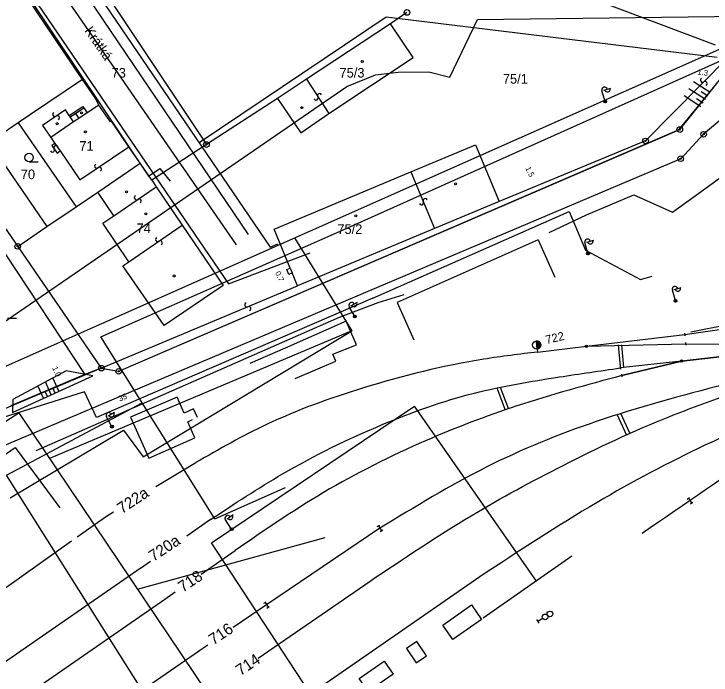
# Model space of a CAD drawing. Extents: x -469926 to -462499, y -1098642 to -1092733.
# Drawn here: x -464126.4 to -464002.9, y -1094479.7 to -1094362.6 of the extents above; entities that cross this region are included whole.
import ezdxf

# ---------------------------------------------------------------- set-up
doc = ezdxf.new("R2010")
doc.units = 0
for name, color, linetype in [('Vrstva 1', 7, 'Continuous'), ('Vrstva 10', 7, 'Continuous'), ('Vrstva 12', 7, 'Continuous'), ('Vrstva 14', 7, 'Continuous'), ('Vrstva 16', 7, 'Continuous'), ('Vrstva 18', 7, 'Continuous'), ('Vrstva 2', 7, 'Continuous'), ('Vrstva 20', 7, 'Continuous'), ('Vrstva 24', 7, 'Continuous'), ('Vrstva 25', 7, 'Continuous'), ('Vrstva 29', 7, 'Continuous'), ('Vrstva 4', 7, 'Continuous'), ('Vrstva 40', 7, 'Continuous'), ('Vrstva 42', 7, 'Continuous'), ('Vrstva 50', 7, 'Continuous'), ('Vrstva 51', 7, 'Continuous'), ('Vrstva 52', 7, 'Continuous'), ('Vrstva 55', 7, 'Continuous'), ('Vrstva 6', 7, 'Continuous'), ('Vrstva 62', 7, 'Continuous'), ('Vrstva 8', 7, 'Continuous')]:
    doc.layers.add(name, color=color, linetype=linetype)

msp = doc.modelspace()

# ---------------------------------------------------------------- linework, layer by layer
at = {"layer": 'Vrstva 1'}
for p, q in [((-464002.12, -1094368.13), (-464051.73, -1094349.36)), ((-464115.44, -1094350.88), (-464102.31, -1094370.64)), ((-464114.26, -1094374.17), (-464124.62, -1094358.81)), ((-464056.77, -1094362.32), (-464059.71, -1094364.31)), ((-464059.71, -1094364.31), (-464074.59, -1094374.16)), ((-464055.69, -1094370.28), (-464059.71, -1094364.31)), ((-464102.31, -1094370.64), (-464092.29, -1094385.71)), ((-464070.6, -1094380.21), (-464055.69, -1094370.28)), ((-464114.26, -1094374.17), (-464123.45, -1094380.39)), ((-464111.9, -1094377.62), (-464114.26, -1094374.17)), ((-464074.59, -1094374.16), (-464079.68, -1094377.53)), ((-464008.43, -1094383.06), (-464002.34, -1094375.52)), ((-464111.35, -1094378.73), (-464111.9, -1094377.62)), ((-464079.68, -1094377.53), (-464092.29, -1094385.71)), ((-464079.68, -1094377.53), (-464075.58, -1094383.62)), ((-464109.29, -1094381.69), (-464111.35, -1094378.73)), ((-464123.45, -1094380.39), (-464125.65, -1094381.88)), ((-464075.58, -1094383.62), (-464070.6, -1094380.21)), ((-464125.65, -1094381.88), (-464130.79, -1094385.35)), ((-464125.65, -1094381.88), (-464115.4, -1094396.74)), ((-464109.14, -1094381.59), (-464109.29, -1094381.69)), ((-464106.05, -1094386.13), (-464109.14, -1094381.59)), ((-464107.84, -1094425.88), (-464008.43, -1094383.06)), ((-464130.79, -1094385.35), (-464120.59, -1094400.25)), ((-464092.29, -1094385.71), (-464102, -1094392.03)), ((-464056.09, -1094390.55), (-464044.63, -1094385.74)), ((-464044.63, -1094385.74), (-464040.45, -1094395.81)), ((-464104.04, -1094389.03), (-464106.05, -1094386.13)), ((-464136.55, -1094388.44), (-464125.74, -1094403.75)), ((-464111.54, -1094394.12), (-464104.04, -1094389.03)), ((-464102, -1094392.03), (-464104.04, -1094389.03)), ((-464080.31, -1094400.71), (-464056.09, -1094390.55)), ((-464102, -1094392.03), (-464101.21, -1094393.19)), ((-464101.21, -1094393.19), (-464096.6, -1094399.97)), ((-464115.4, -1094396.74), (-464111.54, -1094394.12)), ((-464108.71, -1094398.32), (-464111.54, -1094394.12)), ((-464040.45, -1094395.81), (-464051.89, -1094400.6)), ((-464120.59, -1094400.25), (-464115.4, -1094396.74)), ((-464110.68, -1094399.66), (-464108.71, -1094398.32)), ((-464125.74, -1094403.75), (-464120.59, -1094400.25)), ((-464106.05, -1094406.51), (-464110.68, -1094399.66)), ((-464096.6, -1094399.97), (-464089.33, -1094410.66)), ((-464077.44, -1094407.62), (-464080.31, -1094400.71)), ((-464051.89, -1094400.6), (-464076.14, -1094410.74)), ((-464125.74, -1094403.75), (-464110.92, -1094425.32)), ((-464127.96, -1094405.06), (-464113.85, -1094426.46)), ((-464107.09, -1094407.17), (-464106.05, -1094406.51)), ((-464099.77, -1094417.77), (-464107.09, -1094407.17)), ((-464078.04, -1094407.87), (-464077.44, -1094407.62)), ((-464077.7, -1094408.7), (-464078.04, -1094407.87)), ((-464077.1, -1094408.45), (-464077.7, -1094408.7)), ((-464076.14, -1094410.74), (-464077.1, -1094408.45)), ((-464089.33, -1094410.66), (-464099.77, -1094417.77)), ((-464008.12, -1094424.05), (-464018.72, -1094426.63)), ((-464110.92, -1094425.32), (-464113.85, -1094426.46)), ((-464110.92, -1094425.32), (-464107.84, -1094425.88)), ((-464113.85, -1094426.46), (-464126.97, -1094432))]:
    msp.add_line(p, q, dxfattribs=at)
for points in [[(-464024.98, -1094421.44), (-464007.55, -1094419.38), (-463987.59, -1094416.44), (-463985.35, -1094416.13)], [(-464033.64, -1094422.46), (-464024.98, -1094421.44), (-464007.38, -1094421), (-463996.37, -1094421.08), (-463985.43, -1094421.48)], [(-463996.27, -1094422.7), (-464008.12, -1094424.05), (-464018.96, -1094425.27)], [(-464018.72, -1094426.63), (-464008.12, -1094424.05), (-463996.27, -1094422.7)], [(-464008.12, -1094424.05), (-464018.96, -1094425.27)], [(-464101.25, -1094446.27), (-464094.18, -1094442.03)], [(-464115.21, -1094455.2), (-464110.02, -1094451.52), (-464108.74, -1094450.75)], [(-464091.56, -1094452.13), (-464095.77, -1094455.08)], [(-464061.55, -1094453.68), (-464081.64, -1094467.24), (-464087.59, -1094471.27)], [(-464131.23, -1094466.54), (-464116.19, -1094455.89)], [(-464102.23, -1094459.58), (-464104, -1094460.81)], [(-464103.85, -1094460.7), (-464163.29, -1094501.79)], [(-464043.84, -1094462.26), (-464070.57, -1094480.76), (-464082.79, -1094489.2)], [(-464083.13, -1094476.66), (-464063.31, -1094463.03)], [(-464100.06, -1094466.5), (-464097.83, -1094464.96)], [(-464150.99, -1094501.69), (-464099.5, -1094466.11)], [(-464093.8, -1094475.51), (-464092.06, -1094474.32)], [(-464153.2, -1094516.39), (-464093.5, -1094475.31)]]:
    msp.add_lwpolyline(points, dxfattribs=at)
msp.add_circle((-464008.12, -1094424.05), 0.2, dxfattribs=at)
msp.add_arc((-459651.82, -1100784.51), 7688.04, 124.373111, 124.578678, dxfattribs=at)
for points in [[(-464033.64, -1094422.46), (-464043.13, -1094423.73), (-464064.44, -1094428.81), (-464081.56, -1094435.26), (-464094.18, -1094442.03)], [(-464091.56, -1094452.13), (-464078.81, -1094444.05), (-464061.16, -1094435.32), (-464044.83, -1094429.74), (-464029.78, -1094426.88), (-464018.96, -1094425.27)], [(-464018.72, -1094426.63), (-464037.29, -1094432.01), (-464053.46, -1094438.18), (-464071.56, -1094447.36), (-464087.23, -1094457.64)], [(-463974.42, -1094426.83), (-463990.86, -1094433.21), (-464003.97, -1094438.98), (-464023.07, -1094449.1), (-464043.84, -1094462.26)], [(-464000.4, -1094428.16), (-464023.25, -1094434.78), (-464042.71, -1094442.86), (-464061.55, -1094453.68)], [(-464063.31, -1094463.03), (-464045.38, -1094451.46), (-464029.12, -1094442.54), (-464010.17, -1094433.86), (-463999.8, -1094429.99)]]:
    msp.add_spline(points, degree=3, dxfattribs=at)
at = {"layer": 'Vrstva 10'}
msp.add_lwpolyline([(-464409.74, -1094592.69), (-464378.7, -1094571.8), (-464350.13, -1094552.27), (-464341.21, -1094564.6), (-464332.42, -1094558.12), (-464323.06, -1094551.41), (-464311.66, -1094543.35), (-464292.03, -1094529.42), (-464270.94, -1094514.3), (-464260.04, -1094506.18), (-464239.01, -1094491.4), (-464218.69, -1094477.12), (-464218.69, -1094477.12), (-464202.98, -1094470.57), (-464169.55, -1094456.55), (-464141.26, -1094438.03), (-464111.02, -1094425.32), (-464107.84, -1094425.88), (-464008.53, -1094383.06), (-463997.69, -1094369.79)], dxfattribs=at)
at = {"layer": 'Vrstva 12'}
for p, q in [((-464117.85, -1094349.76), (-464081, -1094403.91)), ((-464060.48, -1094363.16), (-464093.61, -1094385.39)), ((-464001.78, -1094370.3), (-464060.48, -1094363.16)), ((-464081, -1094403.91), (-464079.64, -1094403.31))]:
    msp.add_line(p, q, dxfattribs=at)
at = {"layer": 'Vrstva 14'}
for p, q in [((-464125.45, -1094357.09), (-464102.56, -1094391.3)), ((-464102.56, -1094391.3), (-464100.54, -1094389.95)), ((-464100.54, -1094389.95), (-464098.75, -1094392.2))]:
    msp.add_line(p, q, dxfattribs=at)
at = {"layer": 'Vrstva 16'}
for p, q in [((-464123.92, -1094358.25), (-464088.36, -1094410.37)), ((-464088.36, -1094410.37), (-464073.91, -1094404.88))]:
    msp.add_line(p, q, dxfattribs=at)
at = {"layer": 'Vrstva 18'}
for p, q in [((-464007.11, -1094448.5), (-464006.7, -1094448.21)), ((-464006.91, -1094448.36), (-464006.34, -1094449.18)), ((-464006.62, -1094448.77), (-464006.62, -1094448.77)), ((-464006.54, -1094449.32), (-464006.13, -1094449.04))]:
    msp.add_line(p, q, dxfattribs=at)
at = {"layer": 'Vrstva 2'}
for p, q in [((-464033.69, -1094421.95), (-464033.84, -1094420.5)), ((-464033.84, -1094420.5), (-464033.69, -1094421.95)), ((-464033.82, -1094420.69), (-464033.67, -1094420.5)), ((-464033.79, -1094420.95), (-464033.47, -1094420.55)), ((-464033.77, -1094421.21), (-464033.31, -1094420.65)), ((-464033.74, -1094421.48), (-464033.18, -1094420.79)), ((-464033.71, -1094421.74), (-464033.08, -1094420.97)), ((-464033.63, -1094421.94), (-464033.04, -1094421.21)), ((-464033.69, -1094421.95), (-464033.64, -1094422.46)), ((-464033.69, -1094421.95), (-464033.69, -1094421.95))]:
    msp.add_line(p, q, dxfattribs=at)
msp.add_circle((-464033.77, -1094421.22), 0.731, dxfattribs=at)
msp.add_arc((-464033.77, -1094421.22), 0.732, 275.9456, 95.9064, dxfattribs=at)
at = {"layer": 'Vrstva 20'}
for points in [[(-464031.58, -1094401.31), (-464024.97, -1094398.18), (-464016.56, -1094394.6), (-464009.75, -1094397.68), (-464005.06, -1094394.35), (-464001.42, -1094391.68)], [(-464061.85, -1094413.68), (-464057.27, -1094412.29)], [(-464111.45, -1094435.04), (-464105.28, -1094432.35), (-464076.01, -1094419.49), (-464068.74, -1094416.31), (-464061.85, -1094413.68)], [(-464122.49, -1094439.89), (-464111.45, -1094435.04)]]:
    msp.add_lwpolyline(points, dxfattribs=at)
at = {"layer": 'Vrstva 24'}
for p, q in [((-464033.36, -1094470.49), (-464033.76, -1094469.85)), ((-464032.71, -1094469.64), (-464033.56, -1094470.17))]:
    msp.add_line(p, q, dxfattribs=at)
for centre, radius in [((-464056.77, -1094362.32), 0.5), ((-464008.43, -1094383.06), 0.5), ((-464008.43, -1094383.06), 0.1), ((-464004.21, -1094383.9), 0.5), ((-464014.5, -1094385.08), 0.5), ((-464004.21, -1094383.9), 0.1), ((-464092.29, -1094385.71), 0.5), ((-464092.29, -1094385.71), 0.1), ((-464014.5, -1094385.08), 0.1), ((-464008.27, -1094388.22), 0.5), ((-464008.27, -1094388.22), 0.1), ((-464125.74, -1094403.75), 0.5), ((-464125.74, -1094403.75), 0.1), ((-464110.92, -1094425.32), 0.5), ((-464110.92, -1094425.32), 0.1), ((-464107.84, -1094425.88), 0.5), ((-464107.84, -1094425.88), 0.1), ((-464031.44, -1094468.85), 0.5), ((-464032.29, -1094469.38), 0.5)]:
    msp.add_circle(centre, radius, dxfattribs=at)
at = {"layer": 'Vrstva 25'}
for p, q in [((-464123.72, -1094388.76), (-464122.12, -1094388.76)), ((-464127.56, -1094416.44), (-464125.96, -1094416.44))]:
    msp.add_line(p, q, dxfattribs=at)
for centre, radius in [((-464064.68, -1094371.01), 0.175), ((-464113.75, -1094383.44), 0.175), ((-464123.72, -1094388.01), 0.75), ((-464103.02, -1094397.99), 0.175), ((-464065.83, -1094398.34), 0.175)]:
    msp.add_circle(centre, radius, dxfattribs=at)
at = {"layer": 'Vrstva 29'}
for centre in [(-464075.41, -1094379.18), (-464114.44, -1094380.1), (-464118.74, -1094382.02), (-464048.19, -1094392.66), (-464106.47, -1094394.08), (-464098.03, -1094408.99)]:
    msp.add_circle(centre, 0.175, dxfattribs=at)
at = {"layer": 'Vrstva 4'}
for p, q in [((-463998.97, -1094369.32), (-464014.5, -1094385.08)), ((-464074.59, -1094374.16), (-464070.6, -1094380.21)), ((-463994.99, -1094376.07), (-464004.21, -1094383.9)), ((-464117.26, -1094379.54), (-464121.32, -1094382.31)), ((-464116.59, -1094380.56), (-464117.26, -1094379.54)), ((-464116.59, -1094380.56), (-464114.17, -1094378.97)), ((-464115.52, -1094380.19), (-464114.02, -1094379.2)), ((-464114.17, -1094378.97), (-464114.02, -1094379.2)), ((-464114.02, -1094379.2), (-464113.43, -1094380.1)), ((-464111.35, -1094378.73), (-464113.43, -1094380.1)), ((-464116.44, -1094380.79), (-464116.59, -1094380.56)), ((-464116.44, -1094380.79), (-464115.52, -1094380.19)), ((-464115.84, -1094381.69), (-464116.44, -1094380.79)), ((-464114.92, -1094381.09), (-464115.84, -1094381.69)), ((-464115.52, -1094380.19), (-464114.92, -1094381.09)), ((-464113.43, -1094380.1), (-464114.92, -1094381.09)), ((-464121.32, -1094382.31), (-464119.86, -1094384.44)), ((-464115.84, -1094381.69), (-464119.86, -1094384.44)), ((-464119.86, -1094384.44), (-464119.13, -1094385.51)), ((-464004.21, -1094383.9), (-464008.27, -1094388.22)), ((-464119.13, -1094385.51), (-464119.68, -1094385.89)), ((-464119.68, -1094385.89), (-464118.76, -1094387.23)), ((-464119.13, -1094385.51), (-464118.21, -1094386.85)), ((-464014.5, -1094385.08), (-464040.45, -1094395.81)), ((-464118.76, -1094387.23), (-464118.21, -1094386.85)), ((-464118.21, -1094386.85), (-464114.7, -1094391.99)), ((-464114.7, -1094391.99), (-464106.05, -1094386.13)), ((-464008.27, -1094388.22), (-464169.45, -1094456.55)), ((-464056.09, -1094390.55), (-464051.89, -1094400.6)), ((-464108.71, -1094398.32), (-464101.21, -1094393.19)), ((-464106.05, -1094406.51), (-464096.6, -1094399.97)), ((-464077.44, -1094407.62), (-464077.1, -1094408.45)), ((-464110.92, -1094425.32), (-464076.14, -1094410.74))]:
    msp.add_line(p, q, dxfattribs=at)
at = {"layer": 'Vrstva 40'}
for p, q in [((-464139.53, -1094430.11), (-463979.34, -1094359.02)), ((-464076.72, -1094402.23), (-464066.52, -1094418.7)), ((-464066.52, -1094418.7), (-464120.11, -1094441.3)), ((-464180.95, -1094468.5), (-464125.54, -1094433.26)), ((-464125.54, -1094433.26), (-464085.55, -1094492.57)), ((-464104.51, -1094464.44), (-464071.27, -1094455.32))]:
    msp.add_line(p, q, dxfattribs=at)
at = {"layer": 'Vrstva 42'}
for p, q in [((-464068.21, -1094400.86), (-463966.6, -1094355.38)), ((-464110.99, -1094419.78), (-464068.21, -1094400.86)), ((-464103.49, -1094441), (-464066.52, -1094418.7)), ((-464090.79, -1094452.03), (-464110.99, -1094419.78)), ((-464127.73, -1094444.3), (-464103.68, -1094431.44)), ((-464127.05, -1094448.28), (-464107, -1094436.31)), ((-464107, -1094436.31), (-464103.49, -1094441)), ((-464095.58, -1094495.21), (-464127.73, -1094444.3)), ((-464090.79, -1094452.03), (-464078.3, -1094446.43))]:
    msp.add_line(p, q, dxfattribs=at)
at = {"layer": 'Vrstva 51'}
for p, q in [((-464062.82, -1094412.93), (-464028.03, -1094397.6)), ((-464028.03, -1094397.6), (-464025.13, -1094404.44)), ((-464025.13, -1094404.44), (-464015.4, -1094409.62)), ((-464015.4, -1094409.62), (-464013.33, -1094409)), ((-463963.84, -1094410.45), (-464006.49, -1094418.94)), ((-464062.82, -1094412.93), (-464111.79, -1094434.04)), ((-464113.9, -1094429.53), (-464140.18, -1094437.69)), ((-464111.79, -1094434.04), (-464113.9, -1094429.53)), ((-464091.42, -1094456.25), (-464055.43, -1094432.07)), ((-464033.82, -1094463.02), (-464055.43, -1094432.07)), ((-464064.57, -1094497.16), (-464091.42, -1094456.25)), ((-464027.55, -1094458.63), (-464043.26, -1094469.62))]:
    msp.add_line(p, q, dxfattribs=at)
for centre, radius, start, end in [((-464004.41, -1094374.31), 0.376, 120.1504, 306.4615), ((-464003.96, -1094374.91), 0.377, 299.4743, 127.1375), ((-464072.87, -1094377.45), 0.377, 204.5043, 32.1675), ((-464072.23, -1094377.06), 0.376, 25.1804, 211.4915), ((-464119.17, -1094380.38), 0.376, 120.7804, 307.0915), ((-464118.71, -1094380.98), 0.377, 300.1043, 127.7675), ((-464118.95, -1094386.28), 0.376, 25.1804, 211.4915), ((-464119.59, -1094386.68), 0.377, 204.5043, 32.1675), ((-464111.73, -1094389.52), 0.376, 120.7804, 307.0915), ((-464111.27, -1094390.12), 0.377, 300.1043, 127.7675), ((-464104.7, -1094395.12), 0.376, 120.7804, 307.0915), ((-464104.24, -1094395.72), 0.377, 300.1043, 127.7675), ((-464054.2, -1094396.03), 0.377, 202.4243, 30.0875), ((-464053.55, -1094395.66), 0.376, 23.1004, 209.4115), ((-464100.95, -1094402.52), 0.376, 120.7804, 307.0915), ((-464100.49, -1094403.12), 0.377, 300.1043, 127.7675), ((-464085.15, -1094414.11), 0.376, 110.5004, 296.8115), ((-464084.8, -1094414.78), 0.377, 289.8243, 117.4875)]:
    msp.add_arc(centre, radius, start, end, dxfattribs=at)
at = {"layer": 'Vrstva 52'}
msp.add_line((-464402.82, -1094605.98), (-464067.44, -1094375.41), dxfattribs=at)
for points in [[(-464049.16, -1094373.76), (-464044.25, -1094363.58), (-463992.96, -1094362.9), (-463972.44, -1094338.63)], [(-464067.44, -1094375.41), (-464062.33, -1094373.39), (-464058.34, -1094372.92), (-464052.92, -1094372.85), (-464049.16, -1094373.76)]]:
    msp.add_lwpolyline(points, dxfattribs=at)
at = {"layer": 'Vrstva 55'}
for p, q in [((-464021.9, -1094376.08), (-464020.65, -1094375.71)), ((-464021.72, -1094377.86), (-464022.23, -1094376.19)), ((-464021.86, -1094378.24), (-464021.65, -1094377.85)), ((-464021.7, -1094378.34), (-464021.47, -1094377.92)), ((-464024.76, -1094404.76), (-464025.26, -1094403.09)), ((-464024.92, -1094402.99), (-464023.67, -1094402.62)), ((-464024.9, -1094405.14), (-464024.69, -1094404.76)), ((-464024.74, -1094405.25), (-464024.51, -1094404.83)), ((-464009.25, -1094413.16), (-464009.75, -1094411.48)), ((-464009.41, -1094411.38), (-464008.16, -1094411.01)), ((-464009.39, -1094413.54), (-464009.17, -1094413.15)), ((-464009.23, -1094413.65), (-464009, -1094413.22)), ((-464066.13, -1094415.95), (-464066.99, -1094414.43)), ((-464066.69, -1094414.25), (-464065.56, -1094413.61)), ((-464066.17, -1094416.35), (-464066.06, -1094415.92)), ((-464066, -1094416.41), (-464065.87, -1094415.95)), ((-464007.6, -1094419.13), (-464007.51, -1094419.62)), ((-464007.55, -1094419.38), (-464007.55, -1094419.38)), ((-464024.98, -1094421.44), (-464007.38, -1094421)), ((-464007.42, -1094420.75), (-464007.33, -1094421.24)), ((-464007.38, -1094421), (-464007.38, -1094421)), ((-464018.8, -1094423.33), (-464018.8, -1094423.33)), ((-464018.98, -1094425.02), (-464018.93, -1094425.52)), ((-464018.96, -1094425.27), (-464018.96, -1094425.27)), ((-464018.75, -1094426.38), (-464018.68, -1094426.88)), ((-464018.72, -1094426.63), (-464018.72, -1094426.63)), ((-464039.73, -1094430.84), (-464039.73, -1094430.84)), ((-464109.15, -1094435.46), (-464110.02, -1094433.94)), ((-464109.71, -1094433.77), (-464108.58, -1094433.12)), ((-464109.2, -1094435.86), (-464109.08, -1094435.44)), ((-464018.34, -1094435.33), (-464018.34, -1094435.33)), ((-464109.02, -1094435.93), (-464108.9, -1094435.47)), ((-464007.11, -1094448.5), (-464006.7, -1094448.21)), ((-464006.91, -1094448.36), (-464006.34, -1094449.18)), ((-464006.62, -1094448.77), (-464006.62, -1094448.77)), ((-464006.54, -1094449.32), (-464006.13, -1094449.04)), ((-464088.64, -1094451.98), (-464087.56, -1094451.26)), ((-464087.96, -1094453.63), (-464088.93, -1094452.18)), ((-464087.98, -1094454.03), (-464087.89, -1094453.6)), ((-464087.8, -1094454.09), (-464087.71, -1094453.62)), ((-464062.03, -1094453.39), (-464061.6, -1094453.13)), ((-464061.81, -1094453.26), (-464061.29, -1094454.11)), ((-464061.55, -1094453.68), (-464061.55, -1094453.68)), ((-464061.5, -1094454.24), (-464061.07, -1094453.98)), ((-464082.12, -1094466.96), (-464081.7, -1094466.69)), ((-464081.91, -1094466.82), (-464081.37, -1094467.67)), ((-464081.64, -1094467.24), (-464081.64, -1094467.24)), ((-464081.58, -1094467.8), (-464081.16, -1094467.53))]:
    msp.add_line(p, q, dxfattribs=at)
for points in [[(-464003.07, -1094376.5), (-464005.99, -1094374.59)], [(-464003.89, -1094377.75), (-464006.82, -1094375.84)], [(-464004.7, -1094379.01), (-464007.65, -1094377.09)], [(-464003.48, -1094377.12), (-464004.65, -1094376.36)], [(-464004.29, -1094378.38), (-464005.47, -1094377.61)], [(-464076.58, -1094427.14), (-464069.38, -1094424.07), (-464069.91, -1094422.86), (-464065.73, -1094421.21), (-464067.55, -1094416.98), (-464078.37, -1094421.78), (-464084.62, -1094424.47)], [(-464033.64, -1094422.46), (-464024.98, -1094421.44), (-464007.55, -1094419.38)], [(-464018.93, -1094425.05), (-464019.3, -1094421.21)], [(-464018.32, -1094425.2), (-464018.7, -1094421.2)], [(-464126.65, -1094433.16), (-464112.41, -1094426.65), (-464117.15, -1094425.78), (-464126.61, -1094430.86), (-464126.65, -1094433.16)], [(-464119.8, -1094430.03), (-464120.84, -1094427.76)], [(-464118.43, -1094429.41), (-464119.51, -1094427.04)], [(-464121.16, -1094430.65), (-464122.16, -1094428.47)], [(-464119.12, -1094429.72), (-464119.54, -1094428.79)], [(-464039.36, -1094432.66), (-464040.81, -1094428.87)], [(-464038.78, -1094432.48), (-464040.22, -1094428.75)], [(-464120.48, -1094430.34), (-464120.89, -1094429.45)], [(-464097.48, -1094430.48), (-464105.75, -1094434), (-464102.5, -1094441.24), (-464094.34, -1094437.66), (-464095.59, -1094434.8), (-464094.79, -1094434.42)], [(-464093.87, -1094434.05), (-464094.57, -1094432.55), (-464096.25, -1094433.28), (-464097.48, -1094430.48)], [(-464017.86, -1094437.1), (-464019.44, -1094433.65)], [(-464017.31, -1094436.85), (-464018.84, -1094433.47)], [(-464093.24, -1094461.79), (-464087.23, -1094457.64)], [(-464056.85, -1094474.97), (-464055.15, -1094477.52), (-464053.33, -1094476.28), (-464055.02, -1094473.75), (-464056.85, -1094474.97)]]:
    msp.add_lwpolyline(points, dxfattribs=at)
for centre, radius in [((-464021.65, -1094378.1), 0.25), ((-464021.65, -1094378.1), 0.25), ((-464024.69, -1094405), 0.25), ((-464024.69, -1094405), 0.25), ((-464009.18, -1094413.4), 0.25), ((-464009.18, -1094413.4), 0.25), ((-464066, -1094416.16), 0.25), ((-464066, -1094416.16), 0.25), ((-464024.98, -1094421.44), 0.2), ((-464109.03, -1094435.68), 0.25), ((-464109.03, -1094435.68), 0.25), ((-464087.82, -1094453.84), 0.25), ((-464087.82, -1094453.84), 0.25)]:
    msp.add_circle(centre, radius, dxfattribs=at)
for centre, start, end in [((-464021.75, -1094376.04), 16.9082, 196.9082), ((-464021.27, -1094375.9), 196.2057, 17.6108), ((-464024.78, -1094402.94), 16.5422, 196.5422), ((-464024.3, -1094402.81), 195.8396, 17.2447), ((-464009.27, -1094411.34), 16.5422, 196.5422), ((-464008.79, -1094411.2), 195.8396, 17.2447), ((-464066.56, -1094414.18), 29.5974, 209.5974), ((-464066.12, -1094413.94), 208.8948, 30.3), ((-464109.58, -1094433.69), 29.5974, 209.5974), ((-464109.14, -1094433.45), 208.8948, 30.3), ((-464088.52, -1094451.9), 33.8023, 213.8023), ((-464088.1, -1094451.63), 213.0997, 34.5048)]:
    msp.add_arc(centre, 0.5, start, end, dxfattribs=at)
at = {"layer": 'Vrstva 6'}
for p, q in [((-464119.14, -1094351.02), (-464084.91, -1094401.64)), ((-464033.5, -1094402.57), (-464058.5, -1094413.7)), ((-464033.5, -1094402.57), (-464030.55, -1094409.2)), ((-464058.5, -1094413.7), (-464055.55, -1094420.32))]:
    msp.add_line(p, q, dxfattribs=at)
for points in [[(-464184.42, -1094475.73), (-464137.8, -1094443.62), (-464136.06, -1094446.15), (-464126.16, -1094439.36), (-464118.29, -1094450.07)], [(-464050.43, -1094470.82), (-464045.33, -1094467.26), (-464043.54, -1094469.83), (-464048.67, -1094473.35), (-464050.43, -1094470.82)], [(-464065.23, -1094480.3), (-464065.23, -1094480.3), (-464060.78, -1094477.2), (-464059.19, -1094479.49), (-464063.64, -1094482.59), (-464063.64, -1094482.59), (-464065.23, -1094480.3)]]:
    msp.add_lwpolyline(points, dxfattribs=at)
at = {"layer": 'Vrstva 62'}
msp.add_lwpolyline([(-464056.85, -1094474.97), (-464055.15, -1094477.52), (-464053.33, -1094476.28), (-464055.02, -1094473.75), (-464056.85, -1094474.97)], dxfattribs=at)
at = {"layer": 'Vrstva 8'}
msp.add_line((-464120.91, -1094354.32), (-464087.02, -1094403.47), dxfattribs=at)

# ---------------------------------------------------------------- texts
at = {"layer": 'Vrstva 2'}
msp.add_text('722', height=1.5, rotation=13.4041, dxfattribs=at).set_placement((-464032.03, -1094421.06))
at = {"layer": 'Vrstva 50'}
msp.add_text('Krátká', height=1.7, rotation=304.4733, dxfattribs=at).set_placement((-464113.96, -1094365.55))
for s, p in [('73', (-464109.1, -1094373.85)), ('75/3', (-464068.72, -1094373.85)), ('75/1', (-464039.78, -1094374.92)), ('71', (-464114.81, -1094386.81)), ('70', (-464125.19, -1094391.84)), ('74', (-464104.67, -1094401.39)), ('75/2', (-464069.1, -1094401.54))]:
    msp.add_text(s, height=1.7, dxfattribs=at).set_placement(p)
at = {"layer": 'Vrstva 55'}
for s, rotation, p in [('1.3', 352.1878, (-464005.34, -1094373.3)), ('1.5', 295.2764, (-464035.82, -1094389.89)), ('0.7', 293.3051, (-464080.15, -1094408.41)), ('1.0', 294.5329, (-464119.65, -1094425.27)), ('35', 22.6445, (-464107.64, -1094431.24))]:
    msp.add_text(s, height=1, rotation=rotation, dxfattribs=at).set_placement(p)
at = {"layer": 'Vrstva 62'}
for s, p in [('722a', (-464107.26, -1094451.2)), ('720a', (-464101.68, -1094459.64)), ('718', (-464096.48, -1094465.11)), ('716', (-464091.06, -1094474.44)), ('714', (-464086.27, -1094479.88))]:
    msp.add_text(s, height=2, rotation=33.6901, dxfattribs=at).set_placement(p)

doc.saveas('drawing.dxf')
